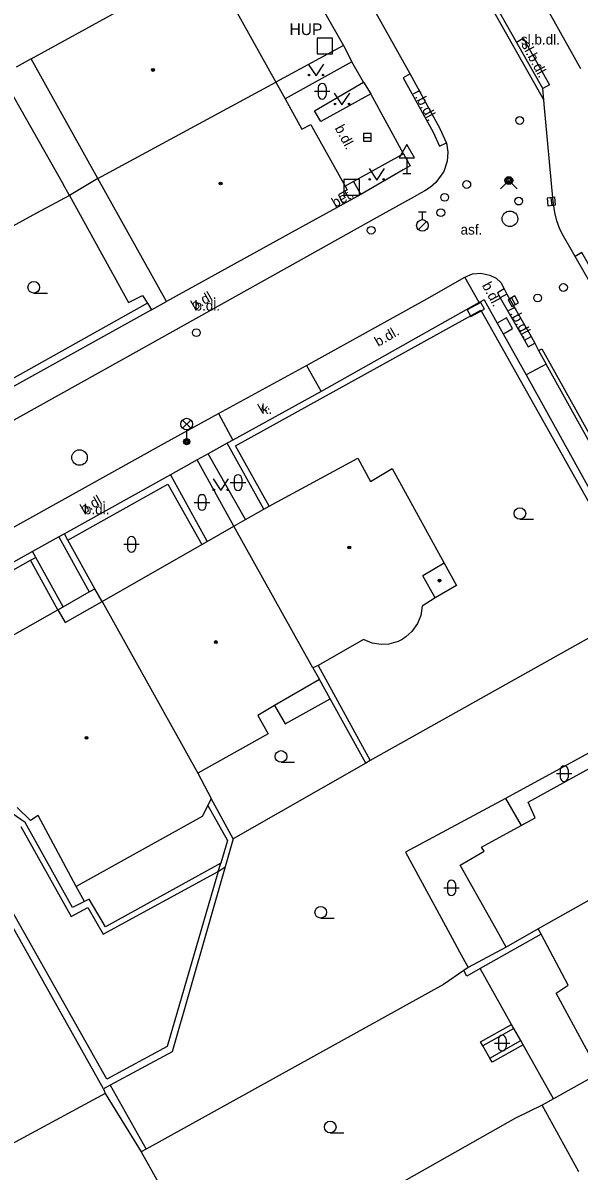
# Model space of a CAD drawing. Extents: x -600391 to -599491, y -1160176 to -1159402.
# Drawn here: x -600245.1 to -600209.3, y -1159987 to -1159913 of the extents above; entities that cross this region are included whole.
import ezdxf

# ---------------------------------------------------------------- set-up
doc = ezdxf.new("R2010")
doc.units = 0
for name, color, linetype in [('Level 10', 7, 'Continuous'), ('Level 11', 7, 'Continuous'), ('Level 24', 7, 'Continuous'), ('Level 26', 7, 'Continuous'), ('Level 27', 7, 'Continuous'), ('Level 28', 7, 'Continuous'), ('Level 31', 7, 'Continuous'), ('Level 33', 7, 'Continuous'), ('Level 34', 7, 'Continuous'), ('Level 36', 7, 'Continuous'), ('Level 39', 7, 'Continuous'), ('Level 40', 7, 'Continuous'), ('Level 41', 7, 'Continuous'), ('Level 5', 7, 'Continuous'), ('Level 51', 7, 'Continuous'), ('Level 7', 7, 'Continuous'), ('Level 8', 7, 'Continuous')]:
    doc.layers.add(name, color=color, linetype=linetype)

msp = doc.modelspace()

# ---------------------------------------------------------------- linework, layer by layer
at = {"layer": 'Level 10'}
for points in [[(-600220.17, -1159916.28), (-600233.36, -1159892.71), (-600244.78, -1159872.16)], [(-600213.32, -1159914.23), (-600214.97, -1159911.3), (-600231.35, -1159881.84), (-600231.62, -1159881.11), (-600231.84, -1159880.26)], [(-600211.63, -1159917.23), (-600213.32, -1159914.23)], [(-600217.82, -1159920.73), (-600218.24, -1159919.82), (-600220.17, -1159916.28)], [(-600211.56, -1159917.96), (-600211.63, -1159917.23)], [(-600209.54, -1159928.06), (-600209.8, -1159927.61), (-600210.28, -1159926.75), (-600210.52, -1159926.29), (-600210.71, -1159925.76), (-600210.85, -1159925.22), (-600210.95, -1159924.51), (-600211.533, -1159918.247), (-600211.56, -1159917.96)], [(-600217.82, -1159920.73), (-600217.73, -1159921.33), (-600217.79, -1159921.91), (-600218, -1159922.58), (-600218.51, -1159923.29), (-600218.86, -1159923.59), (-600219.23, -1159923.83), (-600219.69, -1159924.09)], [(-600304.81, -1159971.61), (-600281.702, -1159958.706), (-600279.196, -1159957.306), (-600275.827, -1159955.425), (-600273.428, -1159954.085), (-600255.98, -1159944.341), (-600254.042, -1159943.26), (-600245.488, -1159938.483), (-600238.75, -1159934.72), (-600227.367, -1159928.358), (-600222.29, -1159925.52), (-600219.69, -1159924.09)], [(-600208.04, -1159930.69), (-600209.54, -1159928.06)], [(-600226.85, -1159935.1), (-600225.65, -1159934.43), (-600219.25, -1159930.88), (-600216.64, -1159929.39)], [(-600216.64, -1159929.39), (-600216.16, -1159929.18), (-600215.62, -1159929.13), (-600215.03, -1159929.26), (-600214.63, -1159929.47), (-600214.33, -1159929.75), (-600214.11, -1159930.15), (-600213.93, -1159930.49)], [(-600213.93, -1159930.49), (-600212.37, -1159933.23)], [(-600212.37, -1159933.23), (-600212.14, -1159933.66), (-600211.9, -1159934.13)], [(-600211.9, -1159934.13), (-600211.41, -1159935)], [(-600232.52, -1159938.2), (-600226.85, -1159935.1)], [(-600199.72, -1159955.771), (-600206.703, -1159943.488), (-600211.41, -1159935)], [(-600299.17, -1159975.25), (-600297.16, -1159974.13), (-600293.893, -1159972.315), (-600286.06, -1159967.96), (-600283.22, -1159966.38), (-600271.19, -1159959.69), (-600268.69, -1159958.3), (-600265.2, -1159956.36), (-600262.38, -1159954.79), (-600252.128, -1159949.086), (-600249.976, -1159947.889), (-600235.99, -1159940.11), (-600232.52, -1159938.2)]]:
    msp.add_lwpolyline(points, dxfattribs=at)
at = {"layer": 'Level 11'}
for points in [[(-600211.56, -1159917.96), (-600215.23, -1159911.45), (-600223.32, -1159896.91), (-600231.63, -1159881.95), (-600231.92, -1159881.2), (-600232.13, -1159880.33), (-600231.84, -1159880.26)], [(-600220.3, -1159896.05), (-600209.19, -1159915.94)], [(-600213.32, -1159914.23), (-600212.88, -1159913.99), (-600211.19, -1159916.99), (-600211.63, -1159917.23)], [(-600224.47, -1159914.46), (-600223.93, -1159915.5)], [(-600223.93, -1159915.5), (-600228.23, -1159917.89)], [(-600223.18, -1159916.81), (-600223.93, -1159915.5)], [(-600222.7, -1159917.58), (-600225.93, -1159919.36), (-600226.34, -1159918.66), (-600223.18, -1159916.81)], [(-600223.18, -1159916.81), (-600222.7, -1159917.58)], [(-600220.17, -1159916.28), (-600220.61, -1159916.53), (-600218.69, -1159920.05), (-600218.27, -1159920.94), (-600217.82, -1159920.73)], [(-600220.59, -1159921.44), (-600222.7, -1159917.58)], [(-600220.59, -1159921.44), (-600223.82, -1159923.22)], [(-600223.82, -1159923.22), (-600224.36, -1159923.52)], [(-600223.82, -1159923.22), (-600223.35, -1159924.06)], [(-600208.04, -1159930.69), (-600207.6, -1159930.45), (-600209.11, -1159927.81), (-600209.54, -1159928.06)], [(-600215.72, -1159931.03), (-600216.64, -1159929.39)], [(-600214.11, -1159930.15), (-600214.544, -1159930.411), (-600214.369, -1159930.73)], [(-600213.93, -1159930.49), (-600214.37, -1159930.73), (-600212.81, -1159933.47), (-600212.37, -1159933.23)], [(-600214.17, -1159933.06), (-600214, -1159932.96), (-600213.569, -1159932.713), (-600213.956, -1159932.022), (-600214.56, -1159932.37)], [(-600212.81, -1159933.47), (-600212.567, -1159933.895), (-600212.14, -1159933.66)], [(-600211.9, -1159934.13), (-600211.68, -1159934.01), (-600203.11, -1159949.41), (-600200.89, -1159953.49)], [(-600226.85, -1159935.1), (-600225.9, -1159936.76)], [(-600211.41, -1159935), (-600212.69, -1159935.69)], [(-600232.52, -1159938.2), (-600231.59, -1159939.9)], [(-600230.77, -1159945.02), (-600233.18, -1159940.79)], [(-600242.88, -1159950.86), (-600244.63, -1159947.66)], [(-600242.53, -1159950.66), (-600244.29, -1159947.47)], [(-600242.53, -1159950.66), (-600240.84, -1159949.7)], [(-600242.88, -1159950.86), (-600242.53, -1159950.66)], [(-600228.9, -1159957.03), (-600228.23, -1159958.21), (-600225.33, -1159956.59)], [(-600206.09, -1159959.69), (-600206.56, -1159958.94), (-600214.03, -1159963.03)], [(-600214.03, -1159963.03), (-600213.02, -1159964.76)], [(-600244.97, -1159964.58), (-600246.09, -1159963.79)], [(-600245.25, -1159964.82), (-600242.02, -1159970.63)], [(-600241.93, -1159970.06), (-600244.97, -1159964.58)], [(-600232.37, -1159967.19), (-600239.79, -1159971.29)], [(-600239.94, -1159971.77), (-600232.53, -1159967.73)], [(-600232.53, -1159967.73), (-600232.09, -1159967.42)], [(-600241.15, -1159969.67), (-600241.69, -1159968.7)], [(-600240.84, -1159969.51), (-600241.15, -1159969.67)], [(-600239.79, -1159971.29), (-600240.84, -1159969.51)], [(-600242.02, -1159970.63), (-600240.93, -1159970.05)], [(-600241.15, -1159969.67), (-600241.93, -1159970.06)], [(-600240.93, -1159970.05), (-600239.94, -1159971.77)]]:
    msp.add_lwpolyline(points, dxfattribs=at)
at = {"layer": 'Level 24'}
msp.add_lwpolyline([(-600216.261, -1159931.938), (-600215.381, -1159931.462), (-600215.619, -1159931.022), (-600216.499, -1159931.498)], close=True, dxfattribs=at)
at = {"layer": 'Level 26'}
for points in [[(-600226.17, -1159914.99), (-600225.17, -1159914.99), (-600225.17, -1159913.99), (-600226.17, -1159913.99)], [(-600224.44, -1159924.1), (-600223.44, -1159924.1), (-600223.44, -1159923.1), (-600224.44, -1159923.1)]]:
    msp.add_lwpolyline(points, close=True, dxfattribs=at)
at = {"layer": 'Level 27'}
for p, q in [((-600223.17, -1159920.38), (-600222.67, -1159920.38)), ((-600211.099, -1159924.272), (-600211.041, -1159924.768)), ((-600213.642, -1159930.732), (-600213.398, -1159931.168))]:
    msp.add_line(p, q, dxfattribs=at)
for points in [[(-600223.17, -1159920.63), (-600222.67, -1159920.63), (-600222.67, -1159920.13), (-600223.17, -1159920.13)], [(-600211.347, -1159924.301), (-600211.289, -1159924.797), (-600210.793, -1159924.739), (-600210.851, -1159924.243)], [(-600213.86, -1159930.854), (-600213.616, -1159931.29), (-600213.18, -1159931.046), (-600213.424, -1159930.61)]]:
    msp.add_lwpolyline(points, close=True, dxfattribs=at)
for centre in [(-600213.74, -1159925.63), (-600241.47, -1159941.03)]:
    msp.add_circle(centre, 0.5, dxfattribs=at)
at = {"layer": 'Level 28'}
for p, q in [((-600219.638, -1159926.332), (-600219.108, -1159925.802)), ((-600219.63, -1159925.185), (-600219.13, -1159925.185)), ((-600219.38, -1159925.685), (-600219.38, -1159925.185))]:
    msp.add_line(p, q, dxfattribs=at)
for centre, radius in [((-600213.11, -1159919.29), 0.25), ((-600216.52, -1159923.42), 0.25), ((-600217.94, -1159924.25), 0.25), ((-600213.18, -1159924.49), 0.25), ((-600219.38, -1159926.06), 0.375), ((-600222.68, -1159926.37), 0.25), ((-600211.95, -1159930.74), 0.25), ((-600233.95, -1159932.98), 0.25)]:
    msp.add_circle(centre, radius, dxfattribs=at)
at = {"layer": 'Level 31'}
msp.add_lwpolyline([(-600214.34, -1159923.69), (-600213.81, -1159923.16), (-600213.28, -1159923.69)], dxfattribs=at)
for centre, radius in [((-600213.81, -1159923.16), 0.25), ((-600213.81, -1159923.16), 0.18), ((-600213.81, -1159923.16), 0.11), ((-600218.19, -1159925.24), 0.25), ((-600210.29, -1159930.06), 0.25)]:
    msp.add_circle(centre, radius, dxfattribs=at)
at = {"layer": 'Level 33'}
for p, q in [((-600234.835, -1159939.14), (-600234.305, -1159938.61)), ((-600234.835, -1159938.61), (-600234.305, -1159939.14)), ((-600234.57, -1159939.25), (-600234.57, -1159940))]:
    msp.add_line(p, q, dxfattribs=at)
for centre, radius in [((-600234.57, -1159938.875), 0.375), ((-600234.57, -1159940), 0.2), ((-600234.57, -1159940), 0.145), ((-600234.57, -1159940), 0.0876)]:
    msp.add_circle(centre, radius, dxfattribs=at)
at = {"layer": 'Level 34'}
for p, q in [((-600220.38, -1159921.702), (-600220.38, -1159922.72)), ((-600220.63, -1159922.72), (-600220.13, -1159922.72))]:
    msp.add_line(p, q, dxfattribs=at)
msp.add_lwpolyline([(-600220.88, -1159921.702), (-600219.88, -1159921.702), (-600220.38, -1159920.836)], close=True, dxfattribs=at)
at = {"layer": 'Level 36'}
for p, q in [((-600226.336, -1159917.406), (-600225.336, -1159917.406)), ((-600226.086, -1159917.156), (-600226.086, -1159917.656)), ((-600225.586, -1159917.156), (-600225.586, -1159917.656)), ((-600244.42, -1159930.425), (-600243.545, -1159930.425)), ((-600231.756, -1159942.646), (-600230.756, -1159942.646)), ((-600231.506, -1159942.396), (-600231.506, -1159942.896)), ((-600231.006, -1159942.396), (-600231.006, -1159942.896)), ((-600234.076, -1159943.926), (-600233.076, -1159943.926)), ((-600233.826, -1159943.676), (-600233.826, -1159944.176)), ((-600233.326, -1159943.676), (-600233.326, -1159944.176)), ((-600213.1, -1159945.015), (-600212.225, -1159945.015)), ((-600238.376, -1159946.376), (-600238.376, -1159946.876)), ((-600237.876, -1159946.376), (-600237.876, -1159946.876)), ((-600238.626, -1159946.626), (-600237.626, -1159946.626)), ((-600228.49, -1159960.685), (-600227.615, -1159960.685)), ((-600210.496, -1159961.166), (-600210.496, -1159961.666)), ((-600209.996, -1159961.166), (-600209.996, -1159961.666)), ((-600210.746, -1159961.416), (-600209.746, -1159961.416)), ((-600218.006, -1159968.786), (-600217.006, -1159968.786)), ((-600217.756, -1159968.536), (-600217.756, -1159969.036)), ((-600217.256, -1159968.536), (-600217.256, -1159969.036)), ((-600225.93, -1159970.735), (-600225.055, -1159970.735)), ((-600214.736, -1159978.796), (-600213.736, -1159978.796)), ((-600214.486, -1159978.546), (-600214.486, -1159979.046)), ((-600213.986, -1159978.546), (-600213.986, -1159979.046)), ((-600225.32, -1159984.585), (-600224.445, -1159984.585))]:
    msp.add_line(p, q, dxfattribs=at)
for points in [[(-600226.73, -1159915.66), (-600226.23, -1159916.41), (-600225.73, -1159915.66)], [(-600225.06, -1159917.52), (-600224.56, -1159918.27), (-600224.06, -1159917.52)], [(-600222.82, -1159922.39), (-600222.32, -1159923.14), (-600221.82, -1159922.39)], [(-600232.87, -1159942.41), (-600232.37, -1159943.16), (-600231.87, -1159942.41)]]:
    msp.add_lwpolyline(points, dxfattribs=at)
for centre, radius in [((-600226.68, -1159916.36), 0.05), ((-600225.781, -1159916.36), 0.05), ((-600225.01, -1159918.22), 0.05), ((-600224.111, -1159918.22), 0.05), ((-600222.77, -1159923.09), 0.05), ((-600221.871, -1159923.09), 0.05), ((-600244.42, -1159930.05), 0.375), ((-600232.82, -1159943.11), 0.05), ((-600231.921, -1159943.11), 0.05), ((-600213.1, -1159944.64), 0.375), ((-600228.49, -1159960.31), 0.375), ((-600225.93, -1159970.36), 0.375), ((-600225.32, -1159984.21), 0.375)]:
    msp.add_circle(centre, radius, dxfattribs=at)
for centre, start, end in [((-600225.836, -1159917.156), 0, 180), ((-600225.836, -1159917.656), 180, 0), ((-600231.256, -1159942.396), 0, 180), ((-600233.576, -1159943.676), 0, 180), ((-600231.256, -1159942.896), 180, 0), ((-600233.576, -1159944.176), 180, 0), ((-600238.126, -1159946.376), 0, 180), ((-600238.126, -1159946.876), 180, 0), ((-600210.246, -1159961.166), 0, 180), ((-600210.246, -1159961.666), 180, 0), ((-600217.506, -1159968.536), 0, 180), ((-600217.506, -1159969.036), 180, 0), ((-600214.236, -1159978.546), 0, 180), ((-600214.236, -1159979.046), 180, 0)]:
    msp.add_arc(centre, 0.25, start, end, dxfattribs=at)
at = {"layer": 'Level 39'}
for centre, radius in [((-600236.74, -1159916.03), 0.09), ((-600236.74, -1159916.03), 0.0398), ((-600232.38, -1159923.36), 0.09), ((-600232.38, -1159923.36), 0.0398), ((-600224.09, -1159946.83), 0.09), ((-600224.09, -1159946.83), 0.0398), ((-600218.28, -1159948.97), 0.09), ((-600218.28, -1159948.97), 0.0398), ((-600232.69, -1159952.93), 0.09), ((-600232.69, -1159952.93), 0.0398), ((-600241.02, -1159959.11), 0.09), ((-600241.02, -1159959.11), 0.0398)]:
    msp.add_circle(centre, radius, dxfattribs=at)
at = {"layer": 'Level 5'}
for points in [[(-600244.58, -1159915.32), (-600233.17, -1159909.02)], [(-600233.17, -1159909.02), (-600228.82, -1159916.82)], [(-600244.58, -1159915.32), (-600245.56, -1159915.86)], [(-600240.29, -1159923.03), (-600244.58, -1159915.32)], [(-600240.29, -1159923.03), (-600228.82, -1159916.82)], [(-600228.82, -1159916.82), (-600228.23, -1159917.89)], [(-600228.23, -1159917.89), (-600227.14, -1159919.85)], [(-600227.14, -1159919.85), (-600226.57, -1159919.54)], [(-600226.57, -1159919.54), (-600226.5, -1159919.67)], [(-600226.5, -1159919.67), (-600224.36, -1159923.52)], [(-600235.87, -1159930.96), (-600240.29, -1159923.03)], [(-600224.36, -1159923.52), (-600224.22, -1159923.77)], [(-600224.22, -1159923.77), (-600224.78, -1159924.08)], [(-600224.78, -1159924.08), (-600224.48, -1159924.68)], [(-600224.48, -1159924.68), (-600228.2, -1159926.73), (-600235.87, -1159930.96)], [(-600229.25, -1159944.16), (-600223.53, -1159941.07)], [(-600223.53, -1159941.07), (-600222.73, -1159942.57)], [(-600222.73, -1159942.57), (-600221.32, -1159941.73)], [(-600221.32, -1159941.73), (-600217.98, -1159947.85)], [(-600230.77, -1159945.02), (-600229.6, -1159944.36)], [(-600229.6, -1159944.36), (-600229.25, -1159944.16)], [(-600231.52, -1159945.45), (-600230.77, -1159945.02)], [(-600233.25, -1159946.44), (-600231.52, -1159945.45)], [(-600226.43, -1159954.6), (-600231.52, -1159945.45)], [(-600233.6, -1159946.64), (-600233.25, -1159946.44)], [(-600240.02, -1159950.31), (-600233.6, -1159946.64)], [(-600217.98, -1159947.85), (-600219.36, -1159948.67)], [(-600217.98, -1159947.85), (-600217.19, -1159949.29)], [(-600218.56, -1159950.08), (-600219.36, -1159948.67)], [(-600217.19, -1159949.29), (-600218.56, -1159950.08)], [(-600218.56, -1159950.08), (-600219.4, -1159950.61)], [(-600247.1, -1159953.23), (-600242.88, -1159950.86)], [(-600242.88, -1159950.86), (-600242.4, -1159951.67)], [(-600242.4, -1159951.67), (-600240.02, -1159950.31)], [(-600240.02, -1159950.31), (-600233.84, -1159961.39)], [(-600219.4, -1159950.61), (-600219.48, -1159951.21)], [(-600219.7, -1159951.74), (-600220.05, -1159952.26)], [(-600219.48, -1159951.21), (-600219.7, -1159951.74)], [(-600220.05, -1159952.26), (-600220.44, -1159952.6)], [(-600223.18, -1159952.76), (-600226.09, -1159954.44)], [(-600222.62, -1159953), (-600223.18, -1159952.76)], [(-600222.04, -1159953.09), (-600222.62, -1159953)], [(-600221.54, -1159953.06), (-600222.04, -1159953.09)], [(-600220.93, -1159952.89), (-600221.54, -1159953.06)], [(-600220.68, -1159952.76), (-600220.93, -1159952.89)], [(-600220.44, -1159952.6), (-600220.68, -1159952.76)], [(-600226.09, -1159954.44), (-600226.43, -1159954.6)], [(-600226.43, -1159954.6), (-600226.02, -1159955.35)], [(-600226.02, -1159955.35), (-600228.9, -1159957.03)], [(-600228.9, -1159957.03), (-600229.98, -1159957.66)], [(-600229.98, -1159957.66), (-600229.31, -1159958.84)], [(-600229.31, -1159958.84), (-600233.84, -1159961.39)], [(-600212.57, -1159963.25), (-600206.09, -1159959.69)], [(-600233.84, -1159961.39), (-600232.99, -1159963.02)], [(-600244.64, -1159964.43), (-600245.49, -1159963.61)], [(-600233.2, -1159963.47), (-600233.56, -1159964.19)], [(-600232.99, -1159963.02), (-600233.2, -1159963.47)], [(-600212.11, -1159964.26), (-600212.57, -1159963.25)], [(-600244.14, -1159964.12), (-600244.64, -1159964.43)], [(-600241.69, -1159968.7), (-600244.14, -1159964.12)], [(-600233.56, -1159964.19), (-600241.69, -1159968.7)], [(-600213.02, -1159964.76), (-600212.11, -1159964.26)], [(-600215.57, -1159966.17), (-600213.02, -1159964.76)], [(-600216.94, -1159967.32), (-600215.4, -1159966.42)], [(-600215.4, -1159966.42), (-600215.57, -1159966.17)], [(-600202.55, -1159966.16), (-600211.91, -1159971.43)], [(-600215.04, -1159970.72), (-600216.94, -1159967.32)], [(-600214.55, -1159971.59), (-600215.04, -1159970.72)], [(-600213.99, -1159972.6), (-600214.55, -1159971.59)], [(-600211.91, -1159971.43), (-600213.99, -1159972.6)], [(-600211.73, -1159971.78), (-600211.91, -1159971.43)], [(-600209.99, -1159975.07), (-600211.73, -1159971.78)], [(-600210.75, -1159975.58), (-600209.99, -1159975.07)], [(-600207.96, -1159980.73), (-600210.75, -1159975.58)]]:
    msp.add_lwpolyline(points, dxfattribs=at)
at = {"layer": 'Level 51'}
for points in [[(-600246.53, -1159916.35), (-600242.52, -1159923.4)], [(-600242.12, -1159924.13), (-600242.52, -1159923.4)], [(-600240.29, -1159923.03), (-600242.12, -1159924.13)], [(-600242.12, -1159924.13), (-600244.24, -1159925.26)], [(-600242.12, -1159924.13), (-600238.32, -1159931.03)], [(-600244.24, -1159925.26), (-600251.12, -1159929.02)], [(-600238.32, -1159931.03), (-600237.41, -1159930.58)], [(-600237.41, -1159930.58), (-600237.1, -1159931.08)], [(-600214.03, -1159963.03), (-600220.46, -1159966.48)], [(-600220.46, -1159966.48), (-600218.17, -1159970.71)], [(-600232.53, -1159967.73), (-600235.83, -1159979.02)], [(-600232.09, -1159967.42), (-600235.51, -1159979.36)], [(-600218.17, -1159970.71), (-600217.46, -1159972.03)], [(-600217.46, -1159972.03), (-600216.98, -1159972.91)], [(-600211.73, -1159971.78), (-600215.65, -1159973.99)], [(-600216.98, -1159972.91), (-600216.44, -1159973.92)], [(-600213.99, -1159972.6), (-600216.44, -1159973.92)], [(-600216.44, -1159973.92), (-600216.72, -1159974.11)], [(-600215.65, -1159973.99), (-600216.51, -1159974.48)], [(-600213.63, -1159977.59), (-600215.65, -1159973.99)], [(-600216.72, -1159974.11), (-600218.03, -1159975.02)], [(-600216.51, -1159974.48), (-600216.72, -1159974.11)], [(-600218.03, -1159975.02), (-600237.17, -1159985.63)], [(-600215.63, -1159978.72), (-600213.63, -1159977.59)], [(-600213.48, -1159977.86), (-600213.63, -1159977.59)], [(-600213.48, -1159977.86), (-600215.48, -1159978.98)], [(-600213.04, -1159978.64), (-600213.48, -1159977.86)], [(-600235.83, -1159979.02), (-600239.72, -1159981.13)], [(-600215.48, -1159978.98), (-600215.63, -1159978.72)], [(-600215.04, -1159979.77), (-600215.48, -1159978.98)], [(-600215.04, -1159979.77), (-600213.04, -1159978.64)], [(-600212.89, -1159978.9), (-600214.89, -1159980.03)], [(-600212.89, -1159978.9), (-600213.04, -1159978.64)], [(-600210.93, -1159982.39), (-600212.89, -1159978.9)], [(-600235.51, -1159979.36), (-600239.49, -1159981.51)], [(-600214.89, -1159980.03), (-600215.04, -1159979.77)], [(-600207.96, -1159980.73), (-600210.93, -1159982.39)], [(-600239.83, -1159982.05), (-600250.4, -1159987.77)], [(-600239.49, -1159981.51), (-600239.93, -1159981.75)], [(-600239.93, -1159981.75), (-600239.83, -1159982.05)], [(-600239.83, -1159982.05), (-600237.49, -1159985.82)], [(-600239.49, -1159981.51), (-600237.17, -1159985.63)], [(-600211.66, -1159982.8), (-600213.37, -1159983.63)], [(-600210.93, -1159982.39), (-600211.66, -1159982.8)], [(-600209.31, -1159987.11), (-600211.66, -1159982.8)], [(-600213.37, -1159983.63), (-600232.62, -1159994.53)], [(-600237.17, -1159985.63), (-600237.49, -1159985.82)], [(-600237.49, -1159985.82), (-600235.6, -1159989.18), (-600234.4, -1159991.43), (-600232.62, -1159994.53)]]:
    msp.add_lwpolyline(points, dxfattribs=at)
at = {"layer": 'Level 7'}
for points in [[(-600228.88, -1159906.68), (-600224.47, -1159914.46)], [(-600224.47, -1159914.46), (-600228.82, -1159916.82)], [(-600220.59, -1159921.44), (-600220.17, -1159922.22), (-600220.62, -1159922.48), (-600223.35, -1159924.06)], [(-600223.35, -1159924.06), (-600224.48, -1159924.68)], [(-600215.72, -1159931.03), (-600225.9, -1159936.76)], [(-600215.41, -1159930.86), (-600215.72, -1159931.03)], [(-600215.41, -1159930.86), (-600214.56, -1159932.37), (-600214.17, -1159933.06), (-600212.69, -1159935.69)], [(-600237.1, -1159931.08), (-600246.93, -1159936.58)], [(-600236.84, -1159931.51), (-600246.71, -1159936.98)], [(-600237.1, -1159931.08), (-600236.84, -1159931.51)], [(-600229.25, -1159944.16), (-600231.42, -1159940.28), (-600215.61, -1159931.52), (-600204.91, -1159950.57)], [(-600212.69, -1159935.69), (-600204.56, -1159950.41)], [(-600225.9, -1159936.76), (-600231.59, -1159939.9)], [(-600231.59, -1159939.9), (-600231.95, -1159940.1)], [(-600229.6, -1159944.36), (-600231.95, -1159940.1)], [(-600231.52, -1159945.45), (-600233.89, -1159941.18)], [(-600235.62, -1159942.15), (-600242.44, -1159945.96)], [(-600235.62, -1159942.15), (-600233.25, -1159946.44)], [(-600242.23, -1159946.35), (-600235.79, -1159942.74), (-600233.6, -1159946.64)], [(-600242.44, -1159945.96), (-600242.8, -1159946.15)], [(-600242.8, -1159946.15), (-600240.84, -1159949.7)], [(-600242.23, -1159946.35), (-600242.44, -1159945.96)], [(-600240.49, -1159949.5), (-600242.23, -1159946.35)], [(-600244.5, -1159947.1), (-600249.07, -1159949.65)], [(-600244.29, -1159947.47), (-600244.5, -1159947.1)], [(-600248.87, -1159950.03), (-600244.63, -1159947.66)], [(-600244.63, -1159947.66), (-600244.29, -1159947.47)], [(-600240.84, -1159949.7), (-600240.49, -1159949.5)], [(-600240.02, -1159950.31), (-600240.49, -1159949.5)], [(-600204.91, -1159950.57), (-600222.75, -1159960.58)], [(-600239.72, -1159981.13), (-600255.24, -1159953.58), (-600251.35, -1159951.41)], [(-600239.93, -1159981.75), (-600255.6, -1159953.78)], [(-600226.09, -1159954.44), (-600222.75, -1159960.58)], [(-600225.33, -1159956.59), (-600226.02, -1159955.35)], [(-600223.02, -1159960.75), (-600225.33, -1159956.59)], [(-600222.75, -1159960.58), (-600223.02, -1159960.75)], [(-600223.02, -1159960.75), (-600231.58, -1159965.62)], [(-600233.2, -1159963.47), (-600231.94, -1159965.74)], [(-600231.58, -1159965.62), (-600232.99, -1159963.02)], [(-600231.94, -1159965.74), (-600232.37, -1159967.19)], [(-600231.58, -1159965.62), (-600232.09, -1159967.42)], [(-600232.53, -1159967.73), (-600232.37, -1159967.19)]]:
    msp.add_lwpolyline(points, dxfattribs=at)
at = {"layer": 'Level 8'}
for points in [[(-600236.84, -1159931.51), (-600235.87, -1159930.96)], [(-600231.95, -1159940.1), (-600233.18, -1159940.79), (-600233.89, -1159941.18)], [(-600233.89, -1159941.18), (-600235.62, -1159942.15)], [(-600242.8, -1159946.15), (-600244.5, -1159947.1)]]:
    msp.add_lwpolyline(points, dxfattribs=at)

# ---------------------------------------------------------------- texts
at = {"layer": 'Level 40'}
for s, p in [('sl.b.dl.', (-600213.03, -1159914.39)), ('asf.', (-600216.92, -1159926.65)), ('asf.', (-600216.92, -1159926.65)), ('b.dl.', (-600234.06, -1159931.55)), ('k.', (-600229.74, -1159938.22)), ('b.dl.', (-600241.19, -1159944.69))]:
    msp.add_text(s, height=0.65, dxfattribs=at).set_placement(p)
for s, rotation, p in [('sl.b.dl.', 298.28, (-600213.03, -1159914.39)), ('r.b.dl.', 298.28, (-600220.01, -1159917.49)), ('b.dl.', 298.28, (-600225.04, -1159919.78)), ('bet.', 30.04, (-600224.99, -1159924.93)), ('b.dl.', 29.96, (-600234.06, -1159931.55)), ('b.dl.', 298.28, (-600215.56, -1159929.92)), ('r.b.dl.', 298.28, (-600213.88, -1159931.47)), ('b.dl.', 29.96, (-600222.23, -1159933.9)), ('k.', 29.96, (-600229.74, -1159938.22)), ('b.dl.', 29.96, (-600241.19, -1159944.69))]:
    msp.add_text(s, height=0.65, rotation=rotation, dxfattribs=at).set_placement(p)
at = {"layer": 'Level 41'}
msp.add_text('HUP', height=0.75, dxfattribs=at).set_placement((-600227.94, -1159913.78))

doc.saveas('drawing.dxf')
